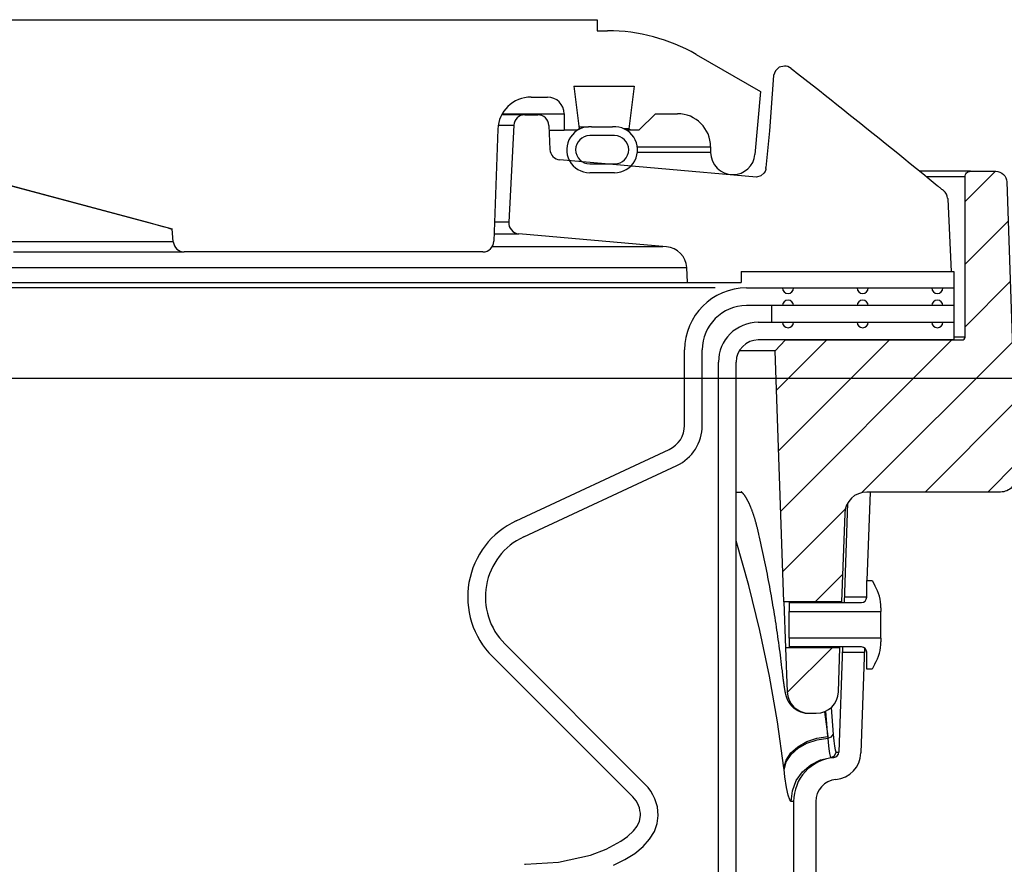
# Model space of a CAD drawing. Extents: x -169 to 6736, y -208 to 3022.
# Tile 333 of 656: x 1763.15 to 1768.71, y 981.27 to 986.04. Entities that reach past the tile are written whole.
import ezdxf

# ---------------------------------------------------------------- set-up
doc = ezdxf.new("R2010")
doc.units = 0
doc.header["$MEASUREMENT"] = 0
for name, color, linetype in [('CONCRETE-HATCH', 2, 'CONTINUOUS'), ('FREEZE-LINES', 8, 'CONTINUOUS'), ('SPILL-BUCKET', 1, 'CONTINUOUS')]:
    doc.layers.add(name, color=color, linetype=linetype)
pattern_1 = [(45, (6662.67928, -316.10631), (-0.176776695, 0.176776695), [])]

msp = doc.modelspace()

# ---------------------------------------------------------------- hatches: boundary and pattern name
at = {"layer": 'CONCRETE-HATCH'}
h = msp.add_hatch(dxfattribs=at)
h.set_pattern_fill('AR-CONC', color=256, scale=2.67, style=0)
h.set_pattern_definition([(50, (406.909, 981.518), (19.15085, -1.67548), [2.0025, -22.0275]), (355, (406.91, 981.518), (-3.70466, 20.08353), [1.602, -17.622]), (100.4514, (408.505, 981.378), (15.4462, 18.40804), [1.70186, -18.7205]), (46.1842, (406.91, 986.858), (28.49534, -4.41936), [3.00375, -33.04125]), (96.6356, (409.284, 986.49), (24.9555, 26.00895), [2.5528, -28.08074]), (351.1842, (406.91, 986.858), (24.9555, 26.00897), [2.403, -26.433]), (21, (409.579, 985.523), (15.93742, -10.74992), [2.0025, -22.0275]), (326, (409.58, 985.523), (6.49652, 19.3615), [1.602, -17.622]), (71.4514, (410.907, 984.627), (22.43394, 8.61156), [1.70186, -18.7205]), (37.5, (406.909, 981.518), (0.324668, 8.888266), [0, -17.4084, 0, -17.889, 0, -17.68875]), (7.5, (406.909, 981.518), (7.023957, 10.53079), [0, -10.1994, 0, -17.0079, 0, -6.74175]), (327.5, (400.955, 981.518), (14.25306, -0.602215), [0, -6.675, 0, -20.826, 0, -27.6345]), (317.5, (398.285, 981.518), (15.57107, 2.6728), [0, -8.6775, 0, -13.8306, 0, -19.6245])])
h.paths.add_polyline_path([(1767.51696, 983.80117), (1772.40966, 984.45283), (1772.40966, 985.22638), (1776.35294, 984.73347), (1785.72243, 984.73347), (1785.93035, 983.95668), (1786.31624, 983.95668), (1786.36108, 983.9299), (1786.38758, 983.87999), (1786.38758, 978.29597), (1767.51696, 978.29597), (1767.51696, 980.19593)])
at = {"layer": 'SPILL-BUCKET'}
h = msp.add_hatch(dxfattribs=at)
h.set_pattern_fill('ANSI31', scale=2, style=0)
h.set_pattern_definition(pattern_1)
edge = h.paths.add_edge_path()
edge.add_line((1767.46104, 982.75407), (1767.41158, 984.17052))
edge.add_line((1767.41158, 984.17052), (1767.46978, 984.23294))
edge.add_line((1767.46978, 984.23294), (1768.46789, 984.23294))
edge.add_arc((1768.46821, 984.24824), 0.01531, 268.81278, 358.81278)
edge.add_line((1768.48351, 984.24793), (1768.48351, 985.15416))
edge.add_arc((1768.51476, 985.15416), 0.03125, 450, 540, ccw=False)
edge.add_line((1768.51476, 985.18541), (1768.65658, 985.18541))
edge.add_arc((1768.65658, 985.12291), 0.0625, 361.99998, 450, ccw=False)
edge.add_line((1768.71904, 985.12509), (1768.7768, 983.47117))
edge.add_arc((1768.6831, 983.4679), 0.09375, 270, 361.99998, ccw=False)
edge.add_line((1768.6831, 983.37415), (1767.92863, 983.37415))
edge.add_arc((1767.92867, 983.24919), 0.12496, 450.01892, 538.01888)
edge.add_line((1767.80379, 983.25351), (1767.78635, 982.75407))
edge.add_line((1767.78635, 982.75407), (1767.46104, 982.75407))
h = msp.add_hatch(dxfattribs=at)
h.set_pattern_fill('ANSI31', scale=2, style=0)
h.set_pattern_definition(pattern_1)
edge = h.paths.add_edge_path()
edge.add_line((1767.77731, 982.49525), (1767.47008, 982.49525))
edge.add_line((1767.47008, 982.49525), (1767.4788, 982.24556))
edge.add_arc((1767.60368, 982.24996), 0.12496, 182.01878, 270.01848)
edge.add_line((1767.60372, 982.125), (1767.64375, 982.125))
edge.add_arc((1767.64371, 982.24996), 0.12496, 270.01895, 358.01897)
edge.add_line((1767.76859, 982.24564), (1767.77731, 982.49525))

# ---------------------------------------------------------------- linework, layer by layer
at = {"layer": 'FREEZE-LINES', "linetype": 'Continuous'}
msp.add_line((1931.94521, 984.01471), (1465.78697, 984.01471), dxfattribs=at)
at = {"layer": 'SPILL-BUCKET', "linetype": 'Continuous'}
for p, q in [((1762.22217, 986.04108), (1766.40681, 986.04108)), ((1766.40681, 986.04108), (1766.40681, 985.97862)), ((1766.40681, 985.97862), (1766.4653, 985.97862)), ((1766.96496, 985.84474), (1767.32805, 985.63511)), ((1766.2742, 985.66634), (1766.61536, 985.66634)), ((1766.2742, 985.66634), (1766.30379, 985.42541)), ((1766.61536, 985.66634), (1766.58578, 985.42541)), ((1766.03275, 985.60388), (1766.12575, 985.60388)), ((1767.32805, 985.63511), (1767.29705, 985.28071)), ((1765.87048, 985.51019), (1766.15484, 985.51019)), ((1766.15484, 985.51019), (1766.1907, 985.51019)), ((1766.1907, 985.51019), (1766.21225, 985.51019)), ((1766.21225, 985.51019), (1766.21944, 985.51019)), ((1766.21944, 985.51019), (1766.21944, 985.41651)), ((1766.73471, 985.51019), (1766.64102, 985.41651)), ((1766.73471, 985.51019), (1766.85962, 985.51019)), ((1766.30241, 985.43649), (1766.33679, 985.43649)), ((1766.33679, 985.43649), (1766.35745, 985.43649)), ((1766.37498, 985.43606), (1766.4936, 985.43606)), ((1765.84549, 985.42305), (1765.82338, 984.78975)), ((1766.13431, 985.41651), (1766.18155, 985.41651)), ((1766.18155, 985.41651), (1766.20996, 985.41651)), ((1766.20996, 985.41651), (1766.21944, 985.41651)), ((1766.29488, 985.41651), (1766.21944, 985.41651)), ((1766.30379, 985.42541), (1766.29488, 985.41651)), ((1766.50424, 985.38653), (1766.36434, 985.38653)), ((1766.5785, 985.42541), (1766.5567, 985.42541)), ((1766.64102, 985.41651), (1766.57348, 985.41651)), ((1766.58578, 985.42541), (1766.5785, 985.42541)), ((1766.59468, 985.41651), (1766.58578, 985.42541)), ((1767.04699, 985.32282), (1767.04699, 985.29159)), ((1762.39393, 985.29159), (1764.00644, 984.85952)), ((1763.19494, 985.07595), (1762.50517, 985.26012)), ((1766.36434, 985.22664), (1766.50424, 985.22664)), ((1766.50424, 985.17667), (1766.36434, 985.17667)), ((1763.88464, 984.89151), (1763.19494, 985.07595)), ((1763.92323, 984.88112), (1763.88464, 984.89151)), ((1763.95565, 984.87225), (1763.92323, 984.88112)), ((1763.98011, 984.86537), (1763.95565, 984.87225)), ((1763.99466, 984.861), (1763.98011, 984.86537)), ((1763.99791, 984.85952), (1763.99466, 984.861)), ((1763.99789, 984.85979), (1763.99791, 984.85952)), ((1763.99791, 984.85952), (1764.00431, 984.85952)), ((1764.00431, 984.85952), (1764.00644, 984.85952)), ((1764.01283, 984.78649), (1764.00644, 984.85952)), ((1763.1993, 984.78649), (1763.06459, 984.78649)), ((1763.32492, 984.78649), (1763.1993, 984.78649)), ((1763.44104, 984.78649), (1763.32492, 984.78649)), ((1763.54727, 984.78649), (1763.44104, 984.78649)), ((1763.64327, 984.78649), (1763.54727, 984.78649)), ((1763.72872, 984.78649), (1763.64327, 984.78649)), ((1763.80336, 984.78649), (1763.72872, 984.78649)), ((1763.86692, 984.78649), (1763.80336, 984.78649)), ((1763.91922, 984.78649), (1763.86692, 984.78649)), ((1763.96007, 984.78649), (1763.91922, 984.78649)), ((1763.98935, 984.78649), (1763.96007, 984.78649)), ((1764.00695, 984.78649), (1763.98935, 984.78649)), ((1764.01283, 984.78649), (1764.00695, 984.78649)), ((1763.11043, 984.72948), (1763.24747, 984.72948)), ((1763.24747, 984.72948), (1763.37526, 984.72948)), ((1763.37526, 984.72948), (1763.49338, 984.72948)), ((1763.49338, 984.72948), (1763.60144, 984.72948)), ((1763.60144, 984.72948), (1763.6991, 984.72948)), ((1763.6991, 984.72948), (1763.78603, 984.72948)), ((1763.78603, 984.72948), (1763.86196, 984.72948)), ((1763.86196, 984.72948), (1763.92662, 984.72948)), ((1763.92662, 984.72948), (1763.97982, 984.72948)), ((1763.97982, 984.72948), (1764.02138, 984.72948)), ((1764.02138, 984.72948), (1764.05116, 984.72948)), ((1764.05116, 984.72948), (1764.06907, 984.72948)), ((1764.06907, 984.72948), (1764.07505, 984.72948)), ((1765.76096, 984.72948), (1764.07505, 984.72948))]:
    msp.add_line(p, q, dxfattribs=at)
at = {"layer": 'SPILL-BUCKET', "color": 1, "linetype": 'Continuous'}
for p, q in [((1767.43465, 985.77237), (1767.41251, 985.75301)), ((1767.46315, 985.77935), (1767.43465, 985.77237)), ((1767.50164, 985.76606), (1767.51588, 985.75492)), ((1767.40169, 985.72558), (1767.39479, 985.62313)), ((1767.41251, 985.75301), (1767.40169, 985.72558)), ((1767.51588, 985.75492), (1767.53011, 985.74378)), ((1767.53011, 985.74378), (1767.56266, 985.71823)), ((1767.56266, 985.71823), (1767.59517, 985.69266)), ((1767.59517, 985.69266), (1767.62799, 985.6668)), ((1767.62799, 985.6668), (1767.66078, 985.64091)), ((1767.39479, 985.62313), (1767.37858, 985.41442)), ((1767.66078, 985.64091), (1767.6939, 985.61471)), ((1767.6939, 985.61471), (1767.72698, 985.58849)), ((1767.72698, 985.58849), (1767.76041, 985.56194)), ((1767.76041, 985.56194), (1767.7938, 985.53538)), ((1765.99765, 985.50395), (1765.98945, 985.50395)), ((1765.99765, 985.50395), (1766.07067, 985.50395)), ((1767.7938, 985.53538), (1767.82755, 985.50848)), ((1767.82755, 985.50848), (1767.86126, 985.48156)), ((1765.93528, 985.44476), (1765.90662, 984.89796)), ((1766.13306, 985.44421), (1766.13898, 985.30884)), ((1767.86126, 985.48156), (1767.89535, 985.45429)), ((1767.89535, 985.45429), (1767.9294, 985.42699)), ((1767.37858, 985.41442), (1767.35944, 985.20585)), ((1767.9294, 985.42699), (1767.96384, 985.39934)), ((1767.96384, 985.39934), (1767.99826, 985.37166)), ((1767.99826, 985.37166), (1768.03321, 985.34349)), ((1768.03321, 985.34349), (1768.06813, 985.3153)), ((1768.06813, 985.3153), (1768.10332, 985.28684)), ((1768.10332, 985.28684), (1768.13849, 985.25835)), ((1767.30642, 985.15219), (1766.19593, 985.24934)), ((1768.13849, 985.25835), (1768.17393, 985.22958)), ((1768.17393, 985.22958), (1768.20934, 985.20079)), ((1767.33042, 985.15909), (1767.30652, 985.15222)), ((1767.34812, 985.17472), (1767.33042, 985.15909)), ((1767.35418, 985.18479), (1767.34812, 985.17472)), ((1767.3578, 985.19502), (1767.35418, 985.18479)), ((1767.35888, 985.20044), (1767.3578, 985.19502)), ((1768.20934, 985.20079), (1768.24505, 985.17171)), ((1768.24505, 985.17171), (1768.28072, 985.14261)), ((1768.28072, 985.14261), (1768.30337, 985.12409)), ((1768.30337, 985.12409), (1768.32601, 985.10555)), ((1768.32601, 985.10555), (1768.32711, 985.10465)), ((1768.32711, 985.10465), (1768.32821, 985.10375)), ((1768.32821, 985.10375), (1768.33069, 985.10172)), ((1768.33069, 985.10172), (1768.33316, 985.09971)), ((1768.33316, 985.09971), (1768.33556, 985.09774)), ((1768.33556, 985.09774), (1768.33795, 985.0958)), ((1768.33795, 985.0958), (1768.34028, 985.0939)), ((1768.34028, 985.0939), (1768.34259, 985.09201)), ((1768.34259, 985.09201), (1768.34484, 985.09018)), ((1768.34484, 985.09018), (1768.34707, 985.08836)), ((1768.34707, 985.08836), (1768.34926, 985.08659)), ((1768.34926, 985.08659), (1768.35142, 985.08483)), ((1768.35142, 985.08483), (1768.3535, 985.08315)), ((1768.3535, 985.08315), (1768.35555, 985.08148)), ((1768.35555, 985.08148), (1768.35751, 985.07989)), ((1768.35751, 985.07989), (1768.35945, 985.07832)), ((1768.35945, 985.07832), (1768.3609, 985.07715)), ((1768.3609, 985.07715), (1768.36233, 985.07599)), ((1768.38534, 985.03256), (1768.38541, 985.03164)), ((1768.38541, 985.03164), (1768.38549, 985.03075)), ((1768.38549, 985.03075), (1768.3856, 985.02947)), ((1768.3856, 985.02947), (1768.3857, 985.02823)), ((1768.3857, 985.02823), (1768.38578, 985.02732)), ((1768.38578, 985.02732), (1768.40544, 984.62017)), ((1766.79829, 984.75944), (1765.96355, 984.83247)), ((1766.91654, 984.55771), (1766.91215, 984.64154)), ((1767.21875, 984.62017), (1767.21875, 984.55771)), ((1767.21875, 984.62017), (1768.42108, 984.62017)), ((1768.42108, 984.62017), (1768.42108, 984.23294)), ((1766.91654, 984.55771), (1767.21875, 984.55771)), ((1767.24953, 984.52649), (1768.42106, 984.52649)), ((1768.42106, 984.42655), (1767.24953, 984.42655)), ((1767.31619, 984.33287), (1768.42108, 984.33287)), ((1768.42108, 984.23294), (1767.31619, 984.23294)), ((1766.89977, 983.74985), (1766.89977, 984.17672)), ((1766.9997, 983.74985), (1766.9997, 984.17672)), ((1767.09134, 969.91046), (1767.09134, 984.10802)), ((1767.19127, 969.91046), (1767.19127, 984.10802)), ((1765.94931, 983.21154), (1766.81358, 983.61456)), ((1765.99154, 983.12097), (1766.85582, 983.52399)), ((1767.94689, 983.37415), (1767.92944, 982.87449)), ((1767.81967, 983.31031), (1767.8001, 982.74997)), ((1767.92827, 982.77995), (1767.92827, 982.87449)), ((1767.92827, 982.87449), (1767.95825, 982.87449)), ((1767.95825, 982.87449), (1767.97474, 982.84592)), ((1767.80117, 982.78068), (1767.80117, 982.7808)), ((1767.49107, 982.74997), (1767.49107, 982.70011)), ((1767.49107, 982.74997), (1767.89829, 982.74997)), ((1767.78611, 982.74936), (1767.7862, 982.75112)), ((1767.7862, 982.75112), (1767.78626, 982.75237)), ((1768.00821, 982.721), (1768.00821, 982.70011)), ((1767.49107, 982.69437), (1767.49107, 982.70011)), ((1767.49107, 982.70011), (1768.00821, 982.70011)), ((1767.49107, 982.67801), (1767.49107, 982.69437)), ((1767.49107, 982.65353), (1767.49107, 982.67801)), ((1767.49107, 982.62466), (1767.49107, 982.65353)), ((1768.00821, 982.69437), (1768.00821, 982.70011)), ((1768.00821, 982.67801), (1768.00821, 982.69437)), ((1768.00821, 982.65353), (1768.00821, 982.67801)), ((1768.00821, 982.62466), (1768.00821, 982.65353)), ((1767.49107, 982.59579), (1767.49107, 982.62466)), ((1767.49107, 982.57131), (1767.49107, 982.59579)), ((1768.00821, 982.59579), (1768.00821, 982.62466)), ((1768.00821, 982.57131), (1768.00821, 982.59579)), ((1767.49107, 982.55495), (1767.49107, 982.57131)), ((1767.49107, 982.54921), (1767.49107, 982.55495)), ((1768.00821, 982.54921), (1767.49107, 982.54921)), ((1767.49107, 982.54921), (1767.49107, 982.49935)), ((1768.00821, 982.55495), (1768.00821, 982.57131)), ((1768.00821, 982.54921), (1768.00821, 982.55495)), ((1768.00821, 982.54921), (1768.00821, 982.52831)), ((1766.67775, 981.72354), (1765.88493, 982.51635)), ((1767.89829, 982.49935), (1767.49107, 982.49935)), ((1767.79135, 982.49935), (1767.77059, 981.90506)), ((1767.77734, 982.49686), (1767.77737, 982.49861)), ((1767.77737, 982.49861), (1767.77739, 982.49974)), ((1767.91613, 982.49346), (1767.89543, 981.9007)), ((1766.60709, 981.65287), (1765.81427, 982.44569)), ((1767.92827, 982.37483), (1767.92827, 982.46937)), ((1767.95825, 982.37483), (1767.92827, 982.37483)), ((1767.97474, 982.4034), (1767.95825, 982.37483)), ((1767.51542, 981.62629), (1767.51542, 980.7736)), ((1767.64034, 981.62629), (1767.64034, 980.7736)), ((1766.64559, 981.51575), (1766.65099, 981.54688)), ((1766.74546, 981.50171), (1766.75092, 981.54688)), ((1766.61229, 981.46181), (1766.6316, 981.48721)), ((1766.6316, 981.48721), (1766.64559, 981.51575)), ((1766.72915, 981.4572), (1766.74546, 981.50171)), ((1766.54043, 981.40179), (1766.57844, 981.42934)), ((1766.57844, 981.42934), (1766.61229, 981.46181)), ((1766.70222, 981.41399), (1766.72915, 981.4572)), ((1766.45708, 981.35725), (1766.54043, 981.40179)), ((1766.61825, 981.334), (1766.66507, 981.37273)), ((1766.66507, 981.37273), (1766.70222, 981.41399)), ((1766.18754, 981.28432), (1766.36873, 981.32444)), ((1766.36873, 981.32444), (1766.45708, 981.35725)), ((1766.56243, 981.29838), (1766.61825, 981.334)), ((1765.99542, 981.27207), (1766.00144, 981.27207)), ((1766.00144, 981.27207), (1766.18754, 981.28432)), ((1766.49844, 981.26638), (1766.56243, 981.29838))]:
    msp.add_line(p, q, dxfattribs=at)
at = {"layer": 'SPILL-BUCKET', "color": 7, "linetype": 'Continuous'}
for p, q in [((1765.99765, 985.50395), (1765.86702, 985.50395)), ((1765.84762, 985.44476), (1765.93528, 985.44476)), ((1766.63321, 985.32282), (1767.04699, 985.32282)), ((1767.04699, 985.29159), (1766.63321, 985.29159)), ((1765.90662, 984.89796), (1765.82714, 984.89796)), ((1765.82485, 984.83247), (1765.96355, 984.83247)), ((1766.7765, 984.75944), (1765.81401, 984.75944)), ((1755.71394, 984.64154), (1766.91215, 984.64154)), ((1755.71603, 984.55771), (1766.91654, 984.55771)), ((1767.07249, 984.52649), (1755.71635, 984.52649)), ((1767.39051, 984.42655), (1767.39051, 984.33287)), ((1767.19125, 983.37415), (1767.20645, 983.37415)), ((1767.19136, 983.37415), (1767.22164, 983.37415)), ((1767.20645, 983.37415), (1767.22134, 983.37415)), ((1767.21983, 983.37514), (1767.21981, 983.37515)), ((1767.21989, 983.3751), (1767.21983, 983.37514)), ((1767.21999, 983.37505), (1767.21989, 983.3751)), ((1767.22011, 983.37498), (1767.21999, 983.37505)), ((1767.22023, 983.3749), (1767.22011, 983.37498)), ((1767.22038, 983.37482), (1767.22023, 983.3749)), ((1767.22055, 983.3747), (1767.22038, 983.37482)), ((1767.22075, 983.37457), (1767.22055, 983.3747)), ((1767.22103, 983.37438), (1767.22075, 983.37457)), ((1767.22134, 983.37416), (1767.22103, 983.37438)), ((1767.22168, 983.37391), (1767.22134, 983.37416)), ((1767.22204, 983.37363), (1767.22168, 983.37391)), ((1767.22243, 983.37333), (1767.22204, 983.37363)), ((1767.22284, 983.373), (1767.22243, 983.37333)), ((1767.22328, 983.37264), (1767.22284, 983.373)), ((1767.22375, 983.37224), (1767.22328, 983.37264)), ((1767.22423, 983.37182), (1767.22375, 983.37224)), ((1767.22474, 983.37136), (1767.22423, 983.37182)), ((1767.22528, 983.37087), (1767.22474, 983.37136)), ((1767.22583, 983.37035), (1767.22528, 983.37087)), ((1767.22641, 983.36979), (1767.22583, 983.37035)), ((1767.22701, 983.3692), (1767.22641, 983.36979)), ((1767.22763, 983.36857), (1767.22701, 983.3692)), ((1767.22827, 983.3679), (1767.22763, 983.36857)), ((1767.22893, 983.3672), (1767.22827, 983.3679)), ((1767.22961, 983.36646), (1767.22893, 983.3672)), ((1767.23031, 983.36569), (1767.22961, 983.36646)), ((1767.23103, 983.36487), (1767.23031, 983.36569)), ((1767.23176, 983.36402), (1767.23103, 983.36487)), ((1767.23252, 983.36313), (1767.23176, 983.36402)), ((1767.23329, 983.3622), (1767.23252, 983.36313)), ((1767.23408, 983.36122), (1767.23329, 983.3622)), ((1767.23488, 983.36021), (1767.23408, 983.36122)), ((1767.2357, 983.35916), (1767.23488, 983.36021)), ((1767.23654, 983.35806), (1767.2357, 983.35916)), ((1767.23739, 983.35692), (1767.23654, 983.35806)), ((1767.23826, 983.35574), (1767.23739, 983.35692)), ((1767.23914, 983.35452), (1767.23826, 983.35574)), ((1767.24002, 983.35327), (1767.23914, 983.35452)), ((1767.24092, 983.35198), (1767.24002, 983.35327)), ((1767.24182, 983.35066), (1767.24092, 983.35198)), ((1767.24273, 983.3493), (1767.24182, 983.35066)), ((1767.24366, 983.34788), (1767.24273, 983.3493)), ((1767.24461, 983.34642), (1767.24366, 983.34788)), ((1767.24557, 983.3449), (1767.24461, 983.34642)), ((1767.24655, 983.34333), (1767.24557, 983.3449)), ((1767.24754, 983.3417), (1767.24655, 983.34333)), ((1767.24854, 983.34004), (1767.24754, 983.3417)), ((1767.24956, 983.33831), (1767.24854, 983.34004)), ((1767.25059, 983.33654), (1767.24956, 983.33831)), ((1767.25163, 983.33472), (1767.25059, 983.33654)), ((1767.25268, 983.33285), (1767.25163, 983.33472)), ((1767.25374, 983.33093), (1767.25268, 983.33285)), ((1767.2548, 983.32897), (1767.25374, 983.33093)), ((1767.25583, 983.32705), (1767.2548, 983.32897)), ((1767.25686, 983.32508), (1767.25583, 983.32705)), ((1767.25793, 983.323), (1767.25686, 983.32508)), ((1767.25901, 983.32088), (1767.25793, 983.323)), ((1767.26009, 983.3187), (1767.25901, 983.32088)), ((1767.26118, 983.31649), (1767.26009, 983.3187)), ((1767.26227, 983.31423), (1767.26118, 983.31649)), ((1767.26337, 983.31193), (1767.26227, 983.31423)), ((1767.26447, 983.30958), (1767.26337, 983.31193)), ((1767.26557, 983.30719), (1767.26447, 983.30958)), ((1767.26667, 983.30476), (1767.26557, 983.30719)), ((1767.26778, 983.30228), (1767.26667, 983.30476)), ((1767.26888, 983.29975), (1767.26778, 983.30228)), ((1767.27, 983.29719), (1767.26888, 983.29975)), ((1767.27111, 983.29458), (1767.27, 983.29719)), ((1767.27222, 983.29192), (1767.27111, 983.29458)), ((1767.27333, 983.28924), (1767.27222, 983.29192)), ((1767.27444, 983.28652), (1767.27333, 983.28924)), ((1767.27557, 983.28369), (1767.27444, 983.28652)), ((1767.2767, 983.28082), (1767.27557, 983.28369)), ((1767.27784, 983.2779), (1767.2767, 983.28082)), ((1767.27897, 983.27495), (1767.27784, 983.2779)), ((1767.2801, 983.27195), (1767.27897, 983.27495)), ((1767.28123, 983.26891), (1767.2801, 983.27195)), ((1767.28236, 983.26583), (1767.28123, 983.26891)), ((1767.28349, 983.26271), (1767.28236, 983.26583)), ((1767.28461, 983.25955), (1767.28349, 983.26271)), ((1767.28574, 983.25635), (1767.28461, 983.25955)), ((1767.28686, 983.2531), (1767.28574, 983.25635)), ((1767.28797, 983.24982), (1767.28686, 983.2531)), ((1767.28909, 983.24649), (1767.28797, 983.24982)), ((1767.2902, 983.24312), (1767.28909, 983.24649)), ((1767.29132, 983.23971), (1767.2902, 983.24312)), ((1767.29243, 983.23626), (1767.29132, 983.23971)), ((1767.29464, 983.22924), (1767.29243, 983.23626)), ((1767.29574, 983.22566), (1767.29464, 983.22924)), ((1767.29684, 983.22205), (1767.29574, 983.22566)), ((1767.29793, 983.21838), (1767.29684, 983.22205)), ((1767.29903, 983.21469), (1767.29793, 983.21838)), ((1767.30012, 983.21094), (1767.29903, 983.21469)), ((1767.3012, 983.20716), (1767.30012, 983.21094)), ((1767.30229, 983.20333), (1767.3012, 983.20716)), ((1767.30337, 983.19946), (1767.30229, 983.20333)), ((1767.30445, 983.19555), (1767.30337, 983.19946)), ((1767.30552, 983.1916), (1767.30445, 983.19555)), ((1767.30659, 983.1876), (1767.30552, 983.1916)), ((1767.30766, 983.18357), (1767.30659, 983.1876)), ((1767.30873, 983.17945), (1767.30766, 983.18357)), ((1767.3098, 983.17529), (1767.30873, 983.17945)), ((1767.31084, 983.1712), (1767.3098, 983.17529)), ((1767.31188, 983.16707), (1767.31084, 983.1712)), ((1767.31292, 983.16286), (1767.31188, 983.16707)), ((1767.31395, 983.15861), (1767.31292, 983.16286)), ((1767.31499, 983.1543), (1767.31395, 983.15861)), ((1767.31603, 983.14994), (1767.31499, 983.1543)), ((1767.2627, 982.84603), (1767.19128, 983.09803)), ((1767.31698, 983.14587), (1767.31603, 983.14994)), ((1767.31793, 983.14176), (1767.31698, 983.14587)), ((1767.31873, 983.13829), (1767.31793, 983.14176)), ((1767.31953, 983.13482), (1767.31873, 983.13829)), ((1767.32327, 983.1184), (1767.31953, 983.13482)), ((1767.32697, 983.10197), (1767.32327, 983.1184)), ((1767.33084, 983.08461), (1767.32697, 983.10197)), ((1767.33466, 983.06725), (1767.33084, 983.08461)), ((1767.33845, 983.04986), (1767.33466, 983.06725)), ((1767.34218, 983.03248), (1767.33845, 983.04986)), ((1767.34588, 983.01507), (1767.34218, 983.03248)), ((1767.34953, 982.99766), (1767.34588, 983.01507)), ((1767.35314, 982.98023), (1767.34953, 982.99766)), ((1767.3567, 982.96279), (1767.35314, 982.98023)), ((1767.36023, 982.94534), (1767.3567, 982.96279)), ((1767.3637, 982.92788), (1767.36023, 982.94534)), ((1767.36714, 982.91041), (1767.3637, 982.92788)), ((1767.37053, 982.89293), (1767.36714, 982.91041)), ((1767.37388, 982.87544), (1767.37053, 982.89293)), ((1767.37719, 982.85794), (1767.37388, 982.87544)), ((1767.32539, 982.59155), (1767.2627, 982.84603)), ((1767.38045, 982.84042), (1767.37719, 982.85794)), ((1767.38366, 982.8229), (1767.38045, 982.84042)), ((1767.38684, 982.80536), (1767.38366, 982.8229)), ((1767.38997, 982.78783), (1767.38684, 982.80536)), ((1767.39306, 982.77027), (1767.38997, 982.78783)), ((1767.3961, 982.75271), (1767.39306, 982.77027)), ((1767.3991, 982.73514), (1767.3961, 982.75271)), ((1767.40205, 982.71756), (1767.3991, 982.73514)), ((1767.40496, 982.69996), (1767.40205, 982.71756)), ((1767.40783, 982.68237), (1767.40496, 982.69996)), ((1767.41066, 982.66476), (1767.40783, 982.68237)), ((1767.41344, 982.64714), (1767.41066, 982.66476)), ((1767.41617, 982.62951), (1767.41344, 982.64714)), ((1767.41886, 982.61188), (1767.41617, 982.62951)), ((1767.42151, 982.59424), (1767.41886, 982.61188)), ((1767.37926, 982.33492), (1767.32539, 982.59155)), ((1767.42411, 982.57659), (1767.42151, 982.59424)), ((1767.42667, 982.55893), (1767.42411, 982.57659)), ((1767.42919, 982.54126), (1767.42667, 982.55893)), ((1767.43166, 982.52359), (1767.42919, 982.54126)), ((1767.43408, 982.50591), (1767.43166, 982.52359)), ((1767.43647, 982.48821), (1767.43408, 982.50591)), ((1767.4388, 982.47052), (1767.43647, 982.48821)), ((1767.4411, 982.45281), (1767.4388, 982.47052)), ((1767.44335, 982.4351), (1767.4411, 982.45281)), ((1767.44555, 982.41738), (1767.44335, 982.4351)), ((1767.44771, 982.39966), (1767.44555, 982.41738)), ((1767.44983, 982.38192), (1767.44771, 982.39966)), ((1767.4519, 982.36419), (1767.44983, 982.38192)), ((1767.42424, 982.07645), (1767.37926, 982.33492)), ((1767.45296, 982.35493), (1767.4519, 982.36419)), ((1767.45401, 982.34567), (1767.45296, 982.35493)), ((1767.45405, 982.34538), (1767.45401, 982.34568)), ((1767.45408, 982.34508), (1767.45405, 982.34538)), ((1767.45443, 982.34201), (1767.45408, 982.34508)), ((1767.45477, 982.339), (1767.45443, 982.34201)), ((1767.45513, 982.33594), (1767.45477, 982.339)), ((1767.45549, 982.3329), (1767.45513, 982.33594)), ((1767.45585, 982.32991), (1767.45549, 982.3329)), ((1767.4562, 982.32694), (1767.45585, 982.32991)), ((1767.45656, 982.32401), (1767.4562, 982.32694)), ((1767.45692, 982.32111), (1767.45656, 982.32401)), ((1767.45728, 982.31824), (1767.45692, 982.32111)), ((1767.45764, 982.3154), (1767.45728, 982.31824)), ((1767.458, 982.31259), (1767.45764, 982.3154)), ((1767.45836, 982.30982), (1767.458, 982.31259)), ((1767.45872, 982.30706), (1767.45836, 982.30982)), ((1767.45908, 982.30435), (1767.45872, 982.30706)), ((1767.45944, 982.30165), (1767.45908, 982.30435)), ((1767.45981, 982.29899), (1767.45944, 982.30165)), ((1767.46017, 982.29635), (1767.45981, 982.29899)), ((1767.46054, 982.29375), (1767.46017, 982.29635)), ((1767.4609, 982.29117), (1767.46054, 982.29375)), ((1767.46127, 982.28863), (1767.4609, 982.29117)), ((1767.46164, 982.28608), (1767.46127, 982.28863)), ((1767.46201, 982.28357), (1767.46164, 982.28608)), ((1767.46239, 982.28105), (1767.46201, 982.28357)), ((1767.46277, 982.27856), (1767.46239, 982.28105)), ((1767.46316, 982.27606), (1767.46277, 982.27856)), ((1767.46354, 982.27359), (1767.46316, 982.27606)), ((1767.46394, 982.27109), (1767.46354, 982.27359)), ((1767.46435, 982.26863), (1767.46394, 982.27109)), ((1767.46476, 982.26611), (1767.46435, 982.26863)), ((1767.46518, 982.26363), (1767.46476, 982.26611)), ((1767.4656, 982.26121), (1767.46518, 982.26363)), ((1767.46602, 982.25883), (1767.4656, 982.26121)), ((1767.46642, 982.25659), (1767.46602, 982.25883)), ((1767.46682, 982.25439), (1767.46642, 982.25659)), ((1767.46727, 982.25197), (1767.46682, 982.25439)), ((1767.46772, 982.24959), (1767.46727, 982.25197)), ((1767.46823, 982.24704), (1767.46772, 982.24959)), ((1767.46874, 982.24451), (1767.46823, 982.24704)), ((1767.46937, 982.24149), (1767.46874, 982.24451)), ((1767.47002, 982.2385), (1767.46937, 982.24149)), ((1767.47057, 982.23605), (1767.47002, 982.2385)), ((1767.47114, 982.2336), (1767.47057, 982.23605)), ((1767.47162, 982.23164), (1767.47114, 982.2336)), ((1767.47211, 982.22966), (1767.47162, 982.23164)), ((1767.4725, 982.22816), (1767.47211, 982.22966)), ((1767.4729, 982.22665), (1767.4725, 982.22816)), ((1767.47329, 982.2252), (1767.4729, 982.22665)), ((1767.47371, 982.22371), (1767.47329, 982.2252)), ((1767.47409, 982.22237), (1767.47371, 982.22371)), ((1767.47449, 982.221), (1767.47409, 982.22237)), ((1767.47488, 982.21974), (1767.47449, 982.221)), ((1767.47527, 982.21845), (1767.47488, 982.21974)), ((1767.47566, 982.21725), (1767.47527, 982.21845)), ((1767.47606, 982.21601), (1767.47566, 982.21725)), ((1767.47645, 982.21484), (1767.47606, 982.21601)), ((1767.47686, 982.21365), (1767.47645, 982.21484)), ((1767.47726, 982.2125), (1767.47686, 982.21365)), ((1767.47768, 982.21133), (1767.47726, 982.2125)), ((1767.4781, 982.21019), (1767.47768, 982.21133)), ((1767.47853, 982.20903), (1767.4781, 982.21019)), ((1767.47897, 982.20789), (1767.47853, 982.20903)), ((1767.47943, 982.20673), (1767.47897, 982.20789)), ((1767.47989, 982.20559), (1767.47943, 982.20673)), ((1767.48037, 982.20442), (1767.47989, 982.20559)), ((1767.48086, 982.20327), (1767.48037, 982.20442)), ((1767.48137, 982.20209), (1767.48086, 982.20327)), ((1767.4819, 982.20091), (1767.48137, 982.20209)), ((1767.48244, 982.19972), (1767.4819, 982.20091)), ((1767.48301, 982.19852), (1767.48244, 982.19972)), ((1767.48359, 982.1973), (1767.48301, 982.19852)), ((1767.48419, 982.19607), (1767.48359, 982.1973)), ((1767.48482, 982.19482), (1767.48419, 982.19607)), ((1767.48547, 982.19357), (1767.48482, 982.19482)), ((1767.48615, 982.19229), (1767.48547, 982.19357)), ((1767.48685, 982.191), (1767.48615, 982.19229)), ((1767.48758, 982.1897), (1767.48685, 982.191)), ((1767.48834, 982.18836), (1767.48758, 982.1897)), ((1767.48913, 982.18703), (1767.48834, 982.18836)), ((1767.48996, 982.18566), (1767.48913, 982.18703)), ((1767.49081, 982.18429), (1767.48996, 982.18566)), ((1767.49171, 982.18289), (1767.49081, 982.18429)), ((1767.49263, 982.18149), (1767.49171, 982.18289)), ((1767.4936, 982.18006), (1767.49263, 982.18149)), ((1767.4946, 982.17863), (1767.4936, 982.18006)), ((1767.49564, 982.17717), (1767.4946, 982.17863)), ((1767.49672, 982.17572), (1767.49564, 982.17717)), ((1767.49784, 982.17424), (1767.49672, 982.17572)), ((1767.49899, 982.17277), (1767.49784, 982.17424)), ((1767.5002, 982.17128), (1767.49899, 982.17277)), ((1767.50143, 982.1698), (1767.5002, 982.17128)), ((1767.50272, 982.1683), (1767.50143, 982.1698)), ((1767.50403, 982.16682), (1767.50272, 982.1683)), ((1767.50539, 982.16533), (1767.50403, 982.16682)), ((1767.50678, 982.16386), (1767.50539, 982.16533)), ((1767.50822, 982.16238), (1767.50678, 982.16386)), ((1767.50969, 982.16092), (1767.50822, 982.16238)), ((1767.5112, 982.15947), (1767.50969, 982.16092)), ((1767.51274, 982.15803), (1767.5112, 982.15947)), ((1767.51433, 982.15661), (1767.51274, 982.15803)), ((1767.51594, 982.15521), (1767.51433, 982.15661)), ((1767.51759, 982.15382), (1767.51594, 982.15521)), ((1767.51927, 982.15246), (1767.51759, 982.15382)), ((1767.52098, 982.15112), (1767.51927, 982.15246)), ((1767.52273, 982.1498), (1767.52098, 982.15112)), ((1767.72788, 982.15832), (1767.73976, 982.00568)), ((1767.52453, 982.14849), (1767.52273, 982.1498)), ((1767.52635, 982.14721), (1767.52453, 982.14849)), ((1767.52819, 982.14597), (1767.52635, 982.14721)), ((1767.53006, 982.14475), (1767.52819, 982.14597)), ((1767.53196, 982.14356), (1767.53006, 982.14475)), ((1767.53388, 982.14241), (1767.53196, 982.14356)), ((1767.53582, 982.14129), (1767.53388, 982.14241)), ((1767.53779, 982.14019), (1767.53582, 982.14129)), ((1767.53979, 982.13913), (1767.53779, 982.14019)), ((1767.54181, 982.13811), (1767.53979, 982.13913)), ((1767.54386, 982.13712), (1767.54181, 982.13811)), ((1767.54592, 982.13616), (1767.54386, 982.13712)), ((1767.54801, 982.13524), (1767.54592, 982.13616)), ((1767.55012, 982.13436), (1767.54801, 982.13524)), ((1767.55225, 982.13351), (1767.55012, 982.13436)), ((1767.55439, 982.1327), (1767.55225, 982.13351)), ((1767.55656, 982.13192), (1767.55439, 982.1327)), ((1767.55874, 982.13119), (1767.55656, 982.13192)), ((1767.56094, 982.1305), (1767.55874, 982.13119)), ((1767.56316, 982.12984), (1767.56094, 982.1305)), ((1767.56539, 982.12922), (1767.56316, 982.12984)), ((1767.56764, 982.12865), (1767.56539, 982.12922)), ((1767.5699, 982.12811), (1767.56764, 982.12865)), ((1767.57217, 982.12762), (1767.5699, 982.12811)), ((1767.57581, 982.12692), (1767.57217, 982.12762)), ((1767.59768, 982.125), (1767.60215, 982.125)), ((1767.68919, 982.13357), (1767.70817, 981.99315)), ((1767.70817, 981.99315), (1767.69766, 982.13723)), ((1767.46028, 981.81649), (1767.42424, 982.07645)), ((1767.59012, 981.96461), (1767.64729, 981.98397)), ((1767.64729, 981.98397), (1767.70817, 981.99315)), ((1767.64793, 981.97547), (1767.70875, 981.98469)), ((1767.70817, 981.99315), (1767.70875, 981.98469)), ((1767.70875, 981.98469), (1767.72973, 981.99111)), ((1767.70875, 981.98469), (1767.71082, 981.95943)), ((1767.72973, 981.99111), (1767.73976, 982.00568)), ((1767.73976, 982.00568), (1767.74258, 981.96877)), ((1767.50032, 981.90062), (1767.54012, 981.93625)), ((1767.5012, 981.89212), (1767.54091, 981.92774)), ((1767.54012, 981.93625), (1767.59012, 981.96461)), ((1767.54091, 981.92774), (1767.59083, 981.95609)), ((1767.59083, 981.95609), (1767.64793, 981.97547)), ((1767.71082, 981.95943), (1767.71465, 981.92417)), ((1767.74258, 981.96877), (1767.74597, 981.93892)), ((1767.74597, 981.93892), (1767.74956, 981.91857)), ((1767.47316, 981.85987), (1767.50032, 981.90062)), ((1767.47412, 981.8514), (1767.5012, 981.89212)), ((1767.66765, 981.86193), (1767.72752, 981.87506)), ((1767.71465, 981.92417), (1767.7189, 981.89732)), ((1767.7189, 981.89732), (1767.72237, 981.88323)), ((1767.72237, 981.88323), (1767.72585, 981.87596)), ((1767.72585, 981.87596), (1767.72752, 981.87506)), ((1767.72752, 981.87506), (1767.74731, 981.88471)), ((1767.72752, 981.87506), (1767.73857, 981.87506)), ((1767.73857, 981.87506), (1767.74226, 981.87506)), ((1767.74731, 981.88471), (1767.7558, 981.90506)), ((1767.74956, 981.91857), (1767.75336, 981.90715)), ((1767.75336, 981.90715), (1767.75458, 981.90559)), ((1767.75458, 981.90559), (1767.7558, 981.90506)), ((1767.7558, 981.90506), (1767.76689, 981.90506)), ((1767.76689, 981.90506), (1767.77059, 981.90506)), ((1767.46028, 981.81649), (1767.47316, 981.85987)), ((1767.4613, 981.80804), (1767.46028, 981.81649)), ((1767.4613, 981.80804), (1767.47412, 981.8514)), ((1767.56623, 981.79462), (1767.61278, 981.83456)), ((1767.61278, 981.83456), (1767.66765, 981.86193)), ((1767.46672, 981.76608), (1767.4613, 981.80804)), ((1767.47619, 981.70622), (1767.46672, 981.76608)), ((1767.53082, 981.7445), (1767.56623, 981.79462)), ((1767.48521, 981.66311), (1767.47619, 981.70622)), ((1767.50868, 981.68723), (1767.53082, 981.7445)), ((1767.49389, 981.63534), (1767.48521, 981.66311)), ((1767.50114, 981.62629), (1767.50868, 981.68723)), ((1767.50111, 981.62629), (1767.49389, 981.63534)), ((1767.50114, 981.62629), (1767.50111, 981.62629)), ((1767.51185, 981.62629), (1767.50114, 981.62629)), ((1767.51542, 981.62629), (1767.51185, 981.62629))]:
    msp.add_line(p, q, dxfattribs=at)
at = {"layer": 'SPILL-BUCKET', "color": 1}
msp.add_line((1767.35888, 985.20044), (1767.35944, 985.20585), dxfattribs=at)
at = {"layer": 'SPILL-BUCKET', "color": 7}
for p, q in [((1768.51476, 985.18541), (1768.22823, 985.18541)), ((1768.48351, 985.15416), (1768.26656, 985.15416)), ((1768.48351, 984.24793), (1768.42108, 984.24793)), ((1767.41158, 984.17052), (1767.20803, 984.17052)), ((1767.92827, 982.7808), (1767.80117, 982.7808)), ((1767.91526, 982.46852), (1767.79027, 982.46852))]:
    msp.add_line(p, q, dxfattribs=at)
at = {"layer": 'SPILL-BUCKET', "color": 2, "linetype": 'Continuous'}
msp.add_line((1767.46104, 982.75407), (1767.47008, 982.49525), dxfattribs=at)
for points in [[(1767.46104, 982.75407), (1767.41158, 984.17052), (1767.46978, 984.23294), (1768.46789, 984.23294, 0.4142136), (1768.48351, 984.24793), (1768.48351, 985.15416, -0.4142136), (1768.51476, 985.18541), (1768.65658, 985.18541, -0.4040263), (1768.71904, 985.12509), (1768.7768, 983.47117, -0.4244747), (1768.6831, 983.37415), (1767.92863, 983.37415, 0.404026), (1767.80379, 983.25351), (1767.78635, 982.75407), (1767.46104, 982.75407)], [(1767.77731, 982.49525), (1767.47008, 982.49525), (1767.4788, 982.24556, 0.4040247), (1767.60372, 982.125), (1767.64375, 982.125, 0.4040263), (1767.76859, 982.24564), (1767.77731, 982.49525)]]:
    msp.add_lwpolyline(points, format="xyb", dxfattribs=at)
at = {"layer": 'SPILL-BUCKET', "color": 7}
msp.add_lwpolyline([(1767.57581, 982.12692), (1767.58129, 982.12604), (1767.58783, 982.12525), (1767.59768, 982.125)], dxfattribs=at)
at = {"layer": 'SPILL-BUCKET', "linetype": 'Continuous'}
for centre, radius, start, end in [((1766.4653, 984.97931), 0.99932, 60, 90), ((1766.03275, 985.41651), 0.18737, 90, 178), ((1766.12575, 985.51019), 0.09369, 0, 90), ((1766.85962, 985.32282), 0.18737, 0, 90), ((1766.36434, 985.30658), 0.12991, 85.29948, 270), ((1766.50424, 985.30658), 0.12991, 270, 94.70052), ((1766.36434, 985.30658), 0.07995, 90, 270), ((1766.50424, 985.30658), 0.07995, 270, 90), ((1767.17191, 985.29159), 0.12491, 180, 270), ((1767.17261, 985.29159), 0.12491, 270, 355), ((1764.07505, 984.79193), 0.06246, 185, 270), ((1765.76096, 984.79193), 0.06246, 270, 358)]:
    msp.add_arc(centre, radius, start, end, dxfattribs=at)
at = {"layer": 'SPILL-BUCKET', "color": 1, "linetype": 'Continuous'}
for centre, radius, start, end in [((1767.46315, 985.71689), 0.06246, 51.94462, 90), ((1765.99765, 985.44149), 0.06246, 90, 177), ((1766.07067, 985.44149), 0.06246, 2.5, 90), ((1766.20137, 985.31156), 0.06246, 182.5, 265), ((1768.32309, 985.0274), 0.06246, 4.71704, 51.07081), ((1765.96899, 984.89469), 0.06246, 177, 265), ((1766.78741, 984.635), 0.12491, 3, 85), ((1767.24953, 984.17672), 0.34976, 90, 180), ((1767.24953, 984.17672), 0.24983, 90, 180), ((1767.31619, 984.10802), 0.22485, 90, 180), ((1767.31619, 984.10802), 0.12491, 90, 180), ((1766.7505, 983.74985), 0.14927, 295, 0), ((1766.7505, 983.74985), 0.24921, 295, 0), ((1766.14992, 982.78134), 0.47468, 115, 225), ((1766.14992, 982.78134), 0.37474, 115, 225), ((1767.75838, 982.721), 0.24983, 0, 30), ((1767.89829, 982.77995), 0.02998, 270, 0), ((1767.89829, 982.46937), 0.02998, 0, 90), ((1767.75838, 982.52831), 0.24983, 330, 0), ((1767.76525, 981.62629), 0.24983, 95.28151, 180), ((1767.73938, 981.90615), 0.03123, 275.28151, 358), ((1767.73938, 981.90615), 0.15614, 275.28151, 358), ((1766.50109, 981.54688), 0.24983, 0, 45), ((1767.76525, 981.62629), 0.12491, 95.28151, 180), ((1766.50109, 981.54688), 0.1499, 0, 45)]:
    msp.add_arc(centre, radius, start, end, dxfattribs=at)
at = {"layer": 'SPILL-BUCKET', "color": 7, "linetype": 'Continuous'}
for centre, start, end in [((1767.4842, 984.52649), 180, 0), ((1767.90578, 984.52649), 180, 0), ((1768.32737, 984.52649), 180, 0), ((1767.4842, 984.42655), 0, 180), ((1767.90578, 984.42655), 0, 180), ((1768.32737, 984.42655), 0, 180), ((1767.4842, 984.33287), 180, 0), ((1767.90578, 984.33287), 180, 0), ((1768.32737, 984.33287), 180, 0)]:
    msp.add_arc(centre, 0.03123, start, end, dxfattribs=at)

doc.saveas('drawing.dxf')
